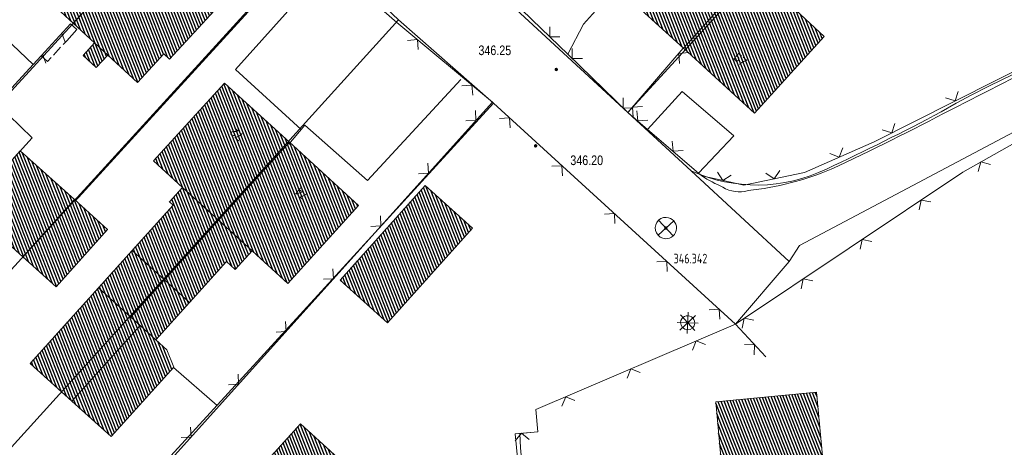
# Model space of a CAD drawing. Header units: metres. Extents: x 345144 to 348639, y 5629211 to 5635235.
# Tile 891 of 1056: x 347776 to 347845, y 5630544 to 5630574. Entities that reach past the tile are written whole.
import ezdxf
from ezdxf.enums import TextEntityAlignment as Align

# ---------------------------------------------------------------- set-up
doc = ezdxf.new("R2010")
doc.units = ezdxf.units.M
doc.header["$MEASUREMENT"] = 0
for name, color, linetype in [('028 Geländeform', 7, 'Continuous'), ('028 Geländeform Ausg.', 7, 'Continuous'), ('065-066 Ver_Entsorgung', 7, 'Continuous'), ('065-066 Ver_Entsorgung Ausg.', 7, 'Continuous'), ('081-083 Topographie', 7, 'Continuous'), ('AX Flurstück', 7, 'Continuous'), ('AX Gebäude', 7, 'Continuous'), ('Definitionslinie', 7, 'Continuous'), ('Präsentationsobjekt -Text (punktförmig)', 7, 'Continuous')]:
    doc.layers.add(name, color=color, linetype=linetype)
doc.styles.add('ARIAL', font='arial.ttf', dxfattribs={"height": 1})
doc.styles.add('DIN-6776-IT', font='txt', dxfattribs={"height": 1})
pattern_1 = [(111.5294117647, (0, 0), (-0.186045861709, -0.07339575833), [])]

# ---------------------------------------------------------------- blocks, each defined once
blk = doc.blocks.new('alk_5742_nrw')
at = {"color": 134, "lineweight": 5, "true_color": 0x00b2b2, "flags": 128}
for points in [[(0, -1), (0, 1)], [(1, 0), (-1, 0)], [(0.707333, -0.707333), (-0.707333, 0.707333)], [(-0.707333, -0.707333), (0.707333, 0.707333)]]:
    blk.add_lwpolyline(points, dxfattribs=at)
at = {"color": 134, "lineweight": 5, "true_color": 0x00b2b2}
for start, end in [(0, 180), (180, 0)]:
    blk.add_arc((0, 0), 0.666667, start, end, dxfattribs=at)
blk = doc.blocks.new('alk_3504_nrw')
at = {"color": 134, "lineweight": 5, "true_color": 0x00b2b2, "flags": 128}
for points in [[(-0.729333, -0.684), (-0.707333, -0.707333), (0.707333, 0.707333)], [(-0.707333, 0.707333), (0.707333, -0.707333)]]:
    blk.add_lwpolyline(points, dxfattribs=at)
at = {"color": 134, "lineweight": 5, "true_color": 0x00b2b2}
for start, end in [(90, -90), (-90, 90)]:
    blk.add_arc((0, 0), 1, start, end, dxfattribs=at)
blk = doc.blocks.new('alk_043x_nrw')
h = blk.add_hatch(color=7)
edge = h.paths.add_edge_path(flags=0)
edge.add_arc((0, 0), 1, 180, 360, ccw=False)
edge.add_arc((0, 0), 1, 0, 180, ccw=False)

msp = doc.modelspace()

# ---------------------------------------------------------------- hatches: boundary and pattern name
at = {"layer": 'AX Gebäude', "true_color": 0x4f4f4f}
h = msp.add_hatch(dxfattribs=at)
h.set_pattern_fill('_USER', color=251, scale=0.2, angle=111.52941176, style=0, pattern_type=0)
h.set_pattern_definition(pattern_1)
h.paths.add_polyline_path([(347827.277, 5630577.312), (347822.394, 5630571.872), (347817.665, 5630576.176), (347822.568, 5630581.563), (347825.015, 5630579.297)], flags=0)
h = msp.add_hatch(dxfattribs=at)
h.set_pattern_fill('_USER', color=251, scale=0.2, angle=111.52941176, style=0, pattern_type=0)
h.set_pattern_definition(pattern_1)
h.paths.add_polyline_path([(347781.816, 5630571.391), (347780.884, 5630572.245), (347779.379, 5630573.625), (347781.054, 5630575.452), (347786.05, 5630580.923), (347791.047, 5630576.394), (347786.164, 5630571.096), (347785.764, 5630571.464), (347783.923, 5630569.457)], flags=0)
h = msp.add_hatch(dxfattribs=at)
h.set_pattern_fill('_USER', color=251, scale=0.2, angle=111.52941176, style=0, pattern_type=0)
h.set_pattern_definition(pattern_1)
h.paths.add_polyline_path([(347822.394, 5630571.872), (347827.277, 5630577.312), (347828.679, 5630575.948), (347829.981, 5630574.862), (347832.315, 5630572.691), (347827.412, 5630567.304)], flags=0)
h = msp.add_hatch(dxfattribs=at)
h.set_pattern_fill('_USER', color=251, scale=0.2, angle=111.52941176, style=0, pattern_type=0)
h.set_pattern_definition(pattern_1)
h.paths.add_polyline_path([(347781.054, 5630575.452), (347779.379, 5630573.625), (347778.22, 5630574.688), (347779.897, 5630576.515)], flags=0)
h = msp.add_hatch(dxfattribs=at)
h.set_pattern_fill('_USER', color=251, scale=0.2, angle=111.52941176, style=0, pattern_type=0)
h.set_pattern_definition(pattern_1)
h.paths.add_polyline_path([(347781.816, 5630571.391), (347781.008, 5630570.511), (347780.077, 5630571.365), (347780.884, 5630572.245)], flags=0)
h = msp.add_hatch(dxfattribs=at)
h.set_pattern_fill('_USER', color=251, scale=0.2, angle=111.52941176, style=0, pattern_type=0)
h.set_pattern_definition(pattern_1)
h.paths.add_polyline_path([(347794.624, 5630565.245), (347789.613, 5630559.765), (347787.079, 5630562.075), (347785.046, 5630563.93), (347790.058, 5630569.417)], flags=0)
h = msp.add_hatch(dxfattribs=at)
h.set_pattern_fill('_USER', color=251, scale=0.2, angle=111.52941176, style=0, pattern_type=0)
h.set_pattern_definition(pattern_1)
h.paths.add_polyline_path([(347791.987, 5630557.604), (347789.613, 5630559.765), (347794.624, 5630565.245), (347799.503, 5630560.785), (347794.501, 5630555.31)], flags=0)
h = msp.add_hatch(dxfattribs=at)
h.set_pattern_fill('_USER', color=251, scale=0.2, angle=111.52941176, style=0, pattern_type=0)
h.set_pattern_definition(pattern_1)
h.paths.add_polyline_path([(347779.462, 5630561.219), (347775.831, 5630557.181), (347772.014, 5630560.613), (347775.645, 5630564.651)], flags=0)
h = msp.add_hatch(dxfattribs=at)
h.set_pattern_fill('_USER', color=251, scale=0.2, angle=111.52941176, style=0, pattern_type=0)
h.set_pattern_definition(pattern_1)
h.paths.add_polyline_path([(347798.19, 5630555.537), (347804.189, 5630562.208), (347807.534, 5630559.199), (347801.534, 5630552.528)], flags=0)
h = msp.add_hatch(dxfattribs=at)
h.set_pattern_fill('_USER', color=251, scale=0.2, angle=111.52941176, style=0, pattern_type=0)
h.set_pattern_definition(pattern_1)
h.paths.add_polyline_path([(347789.613, 5630559.765), (347785.809, 5630555.557), (347783.527, 5630557.621), (347786.424, 5630560.825), (347786.159, 5630561.065), (347787.079, 5630562.075)], flags=0)
h = msp.add_hatch(dxfattribs=at)
h.set_pattern_fill('_USER', color=251, scale=0.2, angle=111.52941176, style=0, pattern_type=0)
h.set_pattern_definition(pattern_1)
h.paths.add_polyline_path([(347775.831, 5630557.181), (347779.462, 5630561.219), (347781.808, 5630559.109), (347778.177, 5630555.071)], flags=0)
h = msp.add_hatch(dxfattribs=at)
h.set_pattern_fill('_USER', color=251, scale=0.2, angle=111.52941176, style=0, pattern_type=0)
h.set_pattern_definition(pattern_1)
h.paths.add_polyline_path([(347791.987, 5630557.604), (347790.799, 5630556.302), (347790.193, 5630556.852), (347787.576, 5630553.96), (347785.809, 5630555.557), (347789.613, 5630559.765)], flags=0)
h = msp.add_hatch(dxfattribs=at)
h.set_pattern_fill('_USER', color=251, scale=0.2, angle=111.52941176, style=0, pattern_type=0)
h.set_pattern_definition(pattern_1)
h.paths.add_polyline_path([(347785.809, 5630555.557), (347783.444, 5630552.935), (347781.159, 5630555.001), (347783.527, 5630557.621)], flags=0)
h = msp.add_hatch(dxfattribs=at)
h.set_pattern_fill('_USER', color=251, scale=0.2, angle=111.52941176, style=0, pattern_type=0)
h.set_pattern_definition(pattern_1)
h.paths.add_polyline_path([(347787.576, 5630553.96), (347785.207, 5630551.341), (347784.095, 5630552.347), (347783.444, 5630552.935), (347785.809, 5630555.557)], flags=0)
h = msp.add_hatch(dxfattribs=at)
h.set_pattern_fill('_USER', color=251, scale=0.2, angle=111.52941176, style=0, pattern_type=0)
h.set_pattern_definition(pattern_1)
h.paths.add_polyline_path([(347784.095, 5630552.347), (347779.287, 5630547.028), (347776.35, 5630549.683), (347781.159, 5630555.001), (347783.444, 5630552.935)], flags=0)
h = msp.add_hatch(dxfattribs=at)
h.set_pattern_fill('_USER', color=251, scale=0.2, angle=111.52941176, style=0, pattern_type=0)
h.set_pattern_definition(pattern_1)
h.paths.add_polyline_path([(347779.287, 5630547.028), (347784.095, 5630552.347), (347785.207, 5630551.341), (347785.988, 5630550.635), (347786.474, 5630549.409), (347782.057, 5630544.523)], flags=0)
h = msp.add_hatch(dxfattribs=at)
h.set_pattern_fill('_USER', color=251, scale=0.2, angle=111.52941176, style=0, pattern_type=0)
h.set_pattern_definition(pattern_1)
h.paths.add_polyline_path([(347824.673, 5630546.969), (347831.783, 5630547.646), (347833.108, 5630533.446), (347825.97, 5630532.781)], flags=0)
h = msp.add_hatch(dxfattribs=at)
h.set_pattern_fill('_USER', color=251, scale=0.2, angle=111.52941176, style=0, pattern_type=0)
h.set_pattern_definition(pattern_1)
h.paths.add_polyline_path([(347795.408, 5630545.437), (347806.512, 5630535.309), (347800.032, 5630528.185), (347793.77, 5630533.89), (347791.065, 5630530.954), (347786.229, 5630535.332)], flags=0)

# ---------------------------------------------------------------- linework, layer by layer
at = {"layer": '081-083 Topographie', "color": 7, "linetype": 'Continuous', "lineweight": 5, "flags": 128}
for points in [[(347739.01, 5630542.453), (347783.683, 5630591.092), (347783.683, 5630591.092), (347785.197, 5630589.569), (347785.197, 5630589.569), (347789.73, 5630585.005), (347789.73, 5630585.005), (347793.932, 5630581.026), (347793.932, 5630581.026), (347795.974, 5630579.093), (347795.974, 5630579.093), (347798.241, 5630577.121), (347798.241, 5630577.121), (347802.199, 5630573.678), (347802.199, 5630573.678), (347808.931, 5630568.075), (347808.931, 5630568.075), (347798.943, 5630556.986), (347798.943, 5630556.986), (347783.791, 5630540.165), (347783.791, 5630540.165), (347764.856, 5630519.145)], [(347818.478, 5630567.347), (347819.869, 5630566.155), (347819.869, 5630566.155), (347823.464, 5630563.076), (347823.464, 5630563.076), (347823.696, 5630562.877), (347823.696, 5630562.877), (347825.527, 5630562.481), (347825.527, 5630562.481), (347826.653, 5630562.237), (347826.653, 5630562.237), (347830.937, 5630563.113), (347830.937, 5630563.113), (347835.827, 5630565.273), (347835.827, 5630565.273), (347847.255, 5630571.035), (347847.255, 5630571.035), (347851.14, 5630572.721), (347851.14, 5630572.721), (347858.666, 5630574.542), (347858.666, 5630574.542), (347853.132, 5630582.15)], [(347779.492, 5630561.074), (347795.974, 5630579.093)], [(347798.241, 5630577.121), (347797.908, 5630576.768), (347797.908, 5630576.768), (347796.167, 5630576.354), (347796.167, 5630576.354), (347790.822, 5630570.364), (347790.822, 5630570.364), (347795.454, 5630566.15)], [(347808.549, 5630576.956), (347811.729, 5630573.878), (347811.729, 5630573.878), (347814.24, 5630571.449), (347814.24, 5630571.449), (347818.478, 5630567.347)], [(347814.24, 5630571.449), (347815.339, 5630573.566), (347815.339, 5630573.566), (347817.666, 5630576.176)], [(347773.589, 5630573.512), (347776.554, 5630570.718)], [(347818.478, 5630567.347), (347822.385, 5630571.879)], [(347776.554, 5630570.718), (347777.125, 5630571.337)], [(347775.591, 5630564.573), (347776.497, 5630565.571), (347776.497, 5630565.571), (347773.993, 5630567.942), (347773.993, 5630567.942), (347776.554, 5630570.718)], [(347794.574, 5630565.118), (347795.72, 5630566.452), (347795.72, 5630566.452), (347800.125, 5630562.545), (347800.125, 5630562.545), (347806.716, 5630569.671)], [(347823.464, 5630563.076), (347825.943, 5630565.696), (347825.943, 5630565.696), (347822.306, 5630568.828), (347822.306, 5630568.828), (347819.869, 5630566.155)], [(347786.459, 5630549.397), (347789.528, 5630546.722)]]:
    msp.add_lwpolyline(points, dxfattribs=at)
at = {"layer": '081-083 Topographie', "color": 7, "linetype": 'Continuous', "lineweight": 5}
for centre, radius, start, end in [((349042.679, 5628190.54), 2663.379082, 116.635320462, 116.812803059), ((347752.986, 5630734.503), 188.853166, -64.99993194, -62.12268103), ((347829.195, 5630571.363), 10.111933, -122.94357983, -113.48726928), ((347824.55, 5630583.376), 21.664348, -83.63965621, -67.61857025), ((347826.327, 5630563.94), 2.185508, -122.11931878, -73.43885392)]:
    msp.add_arc(centre, radius, start, end, dxfattribs=at)
at = {"layer": 'AX Flurstück', "color": 8, "linetype": 'Continuous', "lineweight": 13, "true_color": 0x808080, "flags": 128}
for points in [[(347771.467, 5630610.276), (347777.836, 5630604.504), (347781.622, 5630604.808), (347789.815, 5630597.233), (347791.244, 5630595.919), (347800.577, 5630587.337), (347800.727, 5630583.817), (347808.153, 5630576.86), (347818.477, 5630567.347), (347822.93, 5630563.24), (347829.849, 5630556.858), (347826.058, 5630552.449), (347808.998, 5630568.002), (347802.307, 5630573.86), (347796.282, 5630579.559), (347790.049, 5630585.273), (347783.769, 5630590.96), (347782.259, 5630592.373), (347775.596, 5630598.558)], [(347844.402, 5630595.623), (347818.477, 5630567.347), (347808.153, 5630576.86), (347836.51, 5630608.522), (347842.505, 5630598.916), (347844.402, 5630595.623)], [(347822.93, 5630563.24), (347818.477, 5630567.347), (347844.402, 5630595.623)], [(347790.049, 5630585.273), (347745.438, 5630536.6), (347739.119, 5630542.371), (347783.769, 5630590.96), (347790.049, 5630585.273)], [(347796.282, 5630579.559), (347751.768, 5630530.858), (347745.438, 5630536.6), (347790.049, 5630585.273), (347796.282, 5630579.559)], [(347751.768, 5630530.858), (347796.282, 5630579.559), (347802.307, 5630573.86), (347758.09, 5630525.124), (347751.768, 5630530.858)], [(347758.09, 5630525.124), (347802.307, 5630573.86), (347808.998, 5630568.002), (347764.498, 5630519.456), (347758.09, 5630525.124)], [(347832.481, 5630563.365), (347832.991971, 5630563.603053), (347833.501378, 5630563.844455), (347834.010818, 5630564.085872), (347834.518672, 5630564.330628), (347835.026548, 5630564.575395), (347835.532817, 5630564.82349), (347836.039096, 5630565.071591), (347836.543745, 5630565.323009), (347837.048395, 5630565.574428), (347837.551393, 5630565.829153), (347838.05438, 5630566.083873), (347838.555695, 5630566.341889), (347839.056987, 5630566.599893), (347839.556585, 5630566.861183), (347840.05615, 5630567.122455), (347840.554, 5630567.387), (347840.554, 5630567.387), (347841.625676, 5630568.002375), (347842.719429, 5630568.577621), (347843.81545, 5630569.15406), (347844.932129, 5630569.689409), (347846.050355, 5630570.2255)], [(347846.050355, 5630570.2255), (347844.932129, 5630569.689409), (347843.81545, 5630569.15406), (347842.719429, 5630568.577621), (347841.625676, 5630568.002375), (347840.554, 5630567.387), (347840.554, 5630567.387), (347840.05615, 5630567.122455), (347839.556585, 5630566.861183), (347839.056987, 5630566.599893), (347838.555695, 5630566.341889), (347838.05438, 5630566.083873), (347837.551393, 5630565.829153), (347837.048395, 5630565.574428), (347836.543745, 5630565.323009), (347836.039096, 5630565.071591), (347835.532817, 5630564.82349), (347835.026548, 5630564.575395), (347834.518672, 5630564.330628), (347834.010818, 5630564.085872), (347833.501378, 5630563.844455), (347832.991971, 5630563.603053), (347832.481, 5630563.365)], [(347808.998, 5630568.002), (347826.058, 5630552.449), (347811.984, 5630546.426), (347812.121, 5630544.87), (347810.524, 5630544.725), (347814.031, 5630508.902), (347804.08, 5630507.928), (347771.94, 5630512.779), (347764.498, 5630519.456), (347808.998, 5630568.002)], [(347823.134, 5630415.917), (347814.031, 5630508.902), (347810.524, 5630544.725), (347812.121, 5630544.87), (347811.984, 5630546.426), (347826.058, 5630552.449), (347829.849, 5630556.858), (347830.586, 5630557.989), (347848.113, 5630567.254)], [(347848.113, 5630567.254), (347830.586, 5630557.989), (347829.849, 5630556.858), (347822.93, 5630563.24)]]:
    msp.add_lwpolyline(points, dxfattribs=at)
at = {"layer": 'AX Flurstück', "color": 8, "linetype": 'Continuous', "lineweight": 13, "true_color": 0x808080}
for radius in [11.236091, 11.235746]:
    msp.add_arc((347827.572, 5630573.472), radius, -114.40259574, -64.09401621, dxfattribs=at)
at = {"layer": 'AX Gebäude', "color": 7, "linetype": 'Continuous', "lineweight": 5, "flags": 128}
for points in [[(347827.277, 5630577.312), (347822.394, 5630571.872), (347817.665, 5630576.176), (347822.568, 5630581.563), (347825.015, 5630579.297), (347827.277, 5630577.312)], [(347781.816, 5630571.391), (347780.884, 5630572.245), (347779.379, 5630573.625), (347781.054, 5630575.452), (347786.05, 5630580.923), (347791.047, 5630576.394), (347786.164, 5630571.096), (347785.764, 5630571.464), (347783.923, 5630569.457), (347781.816, 5630571.391)], [(347822.394, 5630571.872), (347827.277, 5630577.312), (347828.679, 5630575.948), (347829.981, 5630574.862), (347832.315, 5630572.691), (347827.412, 5630567.304), (347822.394, 5630571.872)], [(347781.054, 5630575.452), (347779.379, 5630573.625), (347778.22, 5630574.688), (347779.897, 5630576.515), (347781.054, 5630575.452)], [(347781.816, 5630571.391), (347781.008, 5630570.511), (347780.077, 5630571.365), (347780.884, 5630572.245), (347781.816, 5630571.391)], [(347794.624, 5630565.245), (347789.613, 5630559.765), (347787.079, 5630562.075), (347785.046, 5630563.93), (347790.058, 5630569.417), (347794.624, 5630565.245)], [(347791.987, 5630557.604), (347789.613, 5630559.765), (347794.624, 5630565.245), (347799.503, 5630560.785), (347794.501, 5630555.31), (347791.987, 5630557.604)], [(347779.462, 5630561.219), (347775.831, 5630557.181), (347772.014, 5630560.613), (347775.645, 5630564.651), (347779.462, 5630561.219)], [(347798.19, 5630555.537), (347804.189, 5630562.208), (347807.534, 5630559.199), (347801.534, 5630552.528), (347798.19, 5630555.537)], [(347789.613, 5630559.765), (347785.809, 5630555.557), (347783.527, 5630557.621), (347786.424, 5630560.825), (347786.159, 5630561.065), (347787.079, 5630562.075), (347789.613, 5630559.765)], [(347775.831, 5630557.181), (347779.462, 5630561.219), (347781.808, 5630559.109), (347778.177, 5630555.071), (347775.831, 5630557.181)], [(347791.987, 5630557.604), (347790.799, 5630556.302), (347790.193, 5630556.852), (347787.576, 5630553.96), (347785.809, 5630555.557), (347789.613, 5630559.765), (347791.987, 5630557.604)], [(347785.809, 5630555.557), (347783.444, 5630552.935), (347781.159, 5630555.001), (347783.527, 5630557.621), (347785.809, 5630555.557)], [(347787.576, 5630553.96), (347785.207, 5630551.341), (347784.095, 5630552.347), (347783.444, 5630552.935), (347785.809, 5630555.557), (347787.576, 5630553.96)], [(347784.095, 5630552.347), (347779.287, 5630547.028), (347776.35, 5630549.683), (347781.159, 5630555.001), (347783.444, 5630552.935), (347784.095, 5630552.347)], [(347779.287, 5630547.028), (347784.095, 5630552.347), (347785.207, 5630551.341), (347785.988, 5630550.635), (347786.474, 5630549.409), (347782.057, 5630544.523), (347779.287, 5630547.028)], [(347824.673, 5630546.969), (347831.783, 5630547.646), (347833.108, 5630533.446), (347825.97, 5630532.781), (347824.673, 5630546.969)], [(347795.408, 5630545.437), (347806.512, 5630535.309), (347800.032, 5630528.185), (347793.77, 5630533.89), (347791.065, 5630530.954), (347786.229, 5630535.332), (347795.408, 5630545.437)]]:
    msp.add_lwpolyline(points, dxfattribs=at)
at = {"layer": 'Definitionslinie', "color": 7, "linetype": 'Continuous', "lineweight": 5, "flags": 128}
for points in [[(347779.492, 5630561.074), (347795.974, 5630579.093)], [(347798.241, 5630577.121), (347802.199, 5630573.678)], [(347790.822, 5630570.364), (347796.167, 5630576.354)], [(347815.339, 5630573.566), (347817.666, 5630576.176)], [(347773.589, 5630573.512), (347776.554, 5630570.718)], [(347802.199, 5630573.678), (347808.931, 5630568.075)], [(347811.729, 5630573.878), (347814.24, 5630571.449)], [(347812.973, 5630573.371), (347812.985, 5630572.664), (347813.692, 5630572.675)], [(347812.973, 5630573.371), (347812.985, 5630572.664), (347813.692, 5630572.675)], [(347814.24, 5630571.449), (347815.339, 5630573.566)], [(347899.121, 5630569.065), (347897.495, 5630568.842), (347893.442, 5630568.586), (347890.631, 5630573.873), (347864.894, 5630571.656), (347853.307, 5630569.465), (347842.081, 5630563.142), (347826.058, 5630552.449)], [(347803.708, 5630571.772), (347803.643, 5630572.476), (347802.939, 5630572.411)], [(347803.708, 5630571.772), (347803.643, 5630572.476), (347802.939, 5630572.411)], [(347814.551, 5630571.844), (347814.563, 5630571.137), (347815.27, 5630571.148)], [(347814.551, 5630571.844), (347814.563, 5630571.137), (347815.27, 5630571.148)], [(347818.478, 5630567.347), (347822.385, 5630571.879)], [(347776.554, 5630570.718), (347777.125, 5630571.337)], [(347814.24, 5630571.449), (347818.478, 5630567.347)], [(347822.769, 5630571.559), (347822.064, 5630571.507), (347822.116, 5630570.801)], [(347822.769, 5630571.559), (347822.064, 5630571.507), (347822.116, 5630570.801)], [(347773.993, 5630567.942), (347776.554, 5630570.718)], [(347835.827, 5630565.273), (347847.255, 5630571.035)], [(347790.822, 5630570.364), (347795.454, 5630566.15)], [(347800.125, 5630562.545), (347806.716, 5630569.671)], [(347807.551, 5630568.573), (347807.487, 5630569.277), (347806.782, 5630569.213)], [(347807.551, 5630568.573), (347807.487, 5630569.277), (347806.782, 5630569.213)], [(347819.869, 5630566.155), (347822.306, 5630568.828)], [(347822.306, 5630568.828), (347825.943, 5630565.696)], [(347840.869, 5630568.375), (347841.541, 5630568.154), (347841.762, 5630568.826)], [(347840.869, 5630568.375), (347841.541, 5630568.154), (347841.762, 5630568.826)], [(347763.105, 5630517.201), (347764.856, 5630519.145), (347764.856, 5630519.145), (347783.791, 5630540.165), (347783.791, 5630540.165), (347798.943, 5630556.986), (347798.943, 5630556.986), (347808.931, 5630568.075)], [(347773.993, 5630567.942), (347776.497, 5630565.571)], [(347826.058, 5630552.449), (347808.998, 5630568.002)], [(347818.144, 5630568.366), (347818.155, 5630567.659), (347818.862, 5630567.671)], [(347818.144, 5630568.366), (347818.155, 5630567.659), (347818.862, 5630567.671)], [(347819.504, 5630567.772), (347818.799, 5630567.719), (347818.851, 5630567.014)], [(347819.504, 5630567.772), (347818.799, 5630567.719), (347818.851, 5630567.014)], [(347807.064, 5630566.749), (347807.77, 5630566.786), (347807.733, 5630567.492)], [(347807.064, 5630566.749), (347807.77, 5630566.786), (347807.733, 5630567.492)], [(347818.478, 5630567.347), (347819.869, 5630566.155)], [(347819.119, 5630567.456), (347819.174, 5630566.751), (347819.879, 5630566.805)], [(347819.119, 5630567.456), (347819.174, 5630566.751), (347819.879, 5630566.805)], [(347794.574, 5630565.118), (347795.72, 5630566.452)], [(347795.72, 5630566.452), (347800.125, 5630562.545)], [(347810.172, 5630566.255), (347810.14, 5630566.962), (347809.433, 5630566.929)], [(347836.405, 5630566.124), (347837.076, 5630565.903), (347837.298, 5630566.575)], [(347836.405, 5630566.124), (347837.076, 5630565.903), (347837.298, 5630566.575)], [(347819.869, 5630566.155), (347823.464, 5630563.076)], [(347823.464, 5630563.076), (347825.943, 5630565.696)], [(347775.591, 5630564.573), (347776.497, 5630565.571)], [(347821.612, 5630565.321), (347821.667, 5630564.616), (347822.372, 5630564.67)], [(347821.612, 5630565.321), (347821.667, 5630564.616), (347822.372, 5630564.67)], [(347830.937, 5630563.113), (347835.827, 5630565.273)], [(347832.723, 5630564.448), (347833.382, 5630564.193), (347833.637, 5630564.852)], [(347832.723, 5630564.448), (347833.382, 5630564.193), (347833.637, 5630564.852)], [(347803.717, 5630563.034), (347804.423, 5630563.071), (347804.386, 5630563.777)], [(347803.717, 5630563.034), (347804.423, 5630563.071), (347804.387, 5630563.777)], [(347813.867, 5630562.887), (347813.833, 5630563.594), (347813.128, 5630563.562)], [(347844.041, 5630563.672), (347843.36, 5630563.862), (347843.17, 5630563.181)], [(347823.464, 5630563.076), (347823.696, 5630562.877)], [(347823.696, 5630562.877), (347825.527, 5630562.481), (347825.527, 5630562.481), (347826.653, 5630562.237)], [(347824.791, 5630563.152), (347825.175, 5630562.557), (347825.769, 5630562.94)], [(347824.791, 5630563.152), (347825.175, 5630562.557), (347825.769, 5630562.94)], [(347826.653, 5630562.237), (347830.937, 5630563.113)], [(347828.205, 5630563.065), (347828.795, 5630562.675), (347829.185, 5630563.265)], [(347828.205, 5630563.065), (347828.795, 5630562.675), (347829.185, 5630563.265)], [(347839.836, 5630561.043), (347839.143, 5630561.181), (347839.005, 5630560.488)], [(347800.371, 5630559.319), (347801.077, 5630559.356), (347801.04, 5630560.062)], [(347800.371, 5630559.319), (347801.077, 5630559.355), (347801.04, 5630560.062)], [(347817.56, 5630559.52), (347817.528, 5630560.226), (347816.822, 5630560.193)], [(347835.677, 5630558.267), (347834.984, 5630558.406), (347834.846, 5630557.712)], [(347821.255, 5630556.152), (347821.223, 5630556.858), (347820.516, 5630556.825)], [(347797.024, 5630555.604), (347797.73, 5630555.641), (347797.694, 5630556.347)], [(347797.025, 5630555.603), (347797.731, 5630555.64), (347797.694, 5630556.346)], [(347831.519, 5630555.492), (347830.825, 5630555.63), (347830.687, 5630554.937)], [(347824.95, 5630552.784), (347824.917, 5630553.489), (347824.211, 5630553.457)], [(347793.678, 5630551.889), (347794.384, 5630551.926), (347794.347, 5630552.632)], [(347793.678, 5630551.888), (347794.384, 5630551.925), (347794.348, 5630552.631)], [(347828.194, 5630550.134), (347826.058, 5630552.449), (347826.058, 5630552.449), (347811.984, 5630546.427), (347812.121, 5630544.87), (347810.858, 5630544.755), (347810.904, 5630543.73), (347818.078, 5630467.117), (347823.078, 5630416.55), (347823.132, 5630415.917), (347823.132, 5630415.917), (347854.875, 5630408.973), (347855.116, 5630409.191), (347855.116, 5630409.191), (347856.966, 5630410.859), (347861.298, 5630409.949), (347861.596, 5630407.828), (347861.596, 5630407.828), (347861.643, 5630407.492), (347864.303, 5630406.91), (347865.938, 5630406.55)], [(347827.36, 5630552.717), (347826.666, 5630552.855), (347826.528, 5630552.161)], [(347823.944, 5630551.001), (347823.287, 5630551.264), (347823.025, 5630550.607)], [(347827.377, 5630550.282), (347827.405, 5630550.989), (347826.699, 5630551.017)], [(347786.459, 5630549.397), (347789.528, 5630546.722)], [(347819.347, 5630549.034), (347818.691, 5630549.297), (347818.428, 5630548.64)], [(347790.331, 5630548.174), (347791.038, 5630548.211), (347791.001, 5630548.917)], [(347790.332, 5630548.173), (347791.038, 5630548.21), (347791.001, 5630548.916)], [(347814.75, 5630547.067), (347814.094, 5630547.33), (347813.831, 5630546.673)], [(347786.985, 5630544.459), (347787.691, 5630544.496), (347787.654, 5630545.202)], [(347786.985, 5630544.458), (347787.692, 5630544.495), (347787.655, 5630545.201)], [(347811.527, 5630544.314), (347810.983, 5630544.766), (347810.531, 5630544.223)]]:
    msp.add_lwpolyline(points, dxfattribs=at)
at = {"layer": 'Definitionslinie', "color": 44, "linetype": 'Continuous', "lineweight": 5, "true_color": 0xb27500, "flags": 128}
for points in [[(347777.125, 5630571.337), (347779.201, 5630573.588)], [(347779.642, 5630573.181), (347779.201, 5630573.588)], [(347779.642, 5630573.181), (347779.201, 5630573.588)], [(347778.819, 5630572.288), (347778.585, 5630572.92)], [(347778.819, 5630572.288), (347778.585, 5630572.92)], [(347778.922, 5630572.4), (347779.642, 5630573.181)], [(347778.922, 5630572.4), (347779.642, 5630573.181)], [(347777.99, 5630571.389), (347778.498, 5630571.941)], [(347777.99, 5630571.389), (347778.498, 5630571.941)], [(347778.668, 5630572.125), (347778.922, 5630572.4)], [(347778.668, 5630572.125), (347778.922, 5630572.4)], [(347777.566, 5630570.93), (347777.125, 5630571.337)], [(347777.566, 5630570.93), (347777.125, 5630571.337)], [(347777.463, 5630570.818), (347777.229, 5630571.45)], [(347777.463, 5630570.818), (347777.229, 5630571.45)], [(347777.566, 5630570.93), (347777.82, 5630571.206)], [(347777.566, 5630570.93), (347777.82, 5630571.206)]]:
    msp.add_lwpolyline(points, dxfattribs=at)
at = {"layer": 'Definitionslinie', "color": 7, "linetype": 'Continuous', "lineweight": 5}
for centre, radius, start, end in [((349042.679, 5628190.54), 2663.379082, 116.635320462, 116.812803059), ((347752.986, 5630734.503), 188.853166, -64.99993194, -62.12268103), ((347829.195, 5630571.363), 10.111933, -122.94357983, -113.48726928), ((347824.55, 5630583.376), 21.664348, -83.63965621, -67.61857025), ((347826.327, 5630563.94), 2.185508, -122.11931878, -73.43885392)]:
    msp.add_arc(centre, radius, start, end, dxfattribs=at)

# ---------------------------------------------------------------- block references
at = {"layer": '028 Geländeform', "xscale": 0.125, "yscale": 0.125}
for p, rotation in [((347813.429, 5630570.375), -2.326036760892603), ((347811.975, 5630564.993), -2.326094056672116), ((347821.156, 5630559.209), -2.325521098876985)]:
    msp.add_blockref('alk_043x_nrw', p, dxfattribs=dict(at, rotation=rotation))
at = {"layer": '065-066 Ver_Entsorgung', "xscale": 0.75, "yscale": 0.75}
for name, p, rotation in [('alk_3504_nrw', (347821.156, 5630559.209), -2.325521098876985), ('alk_5742_nrw', (347822.695, 5630552.539), -2.326094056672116)]:
    msp.add_blockref(name, p, dxfattribs=dict(at, rotation=rotation))

# ---------------------------------------------------------------- texts
at = {"layer": '028 Geländeform Ausg.', "color": 44, "true_color": 0xb27500, "style": 'ARIAL', "width": 0.8}
for s, height, p in [('346.25', 0.6761367, (347807.945, 5630571.384)), ('346.20', 0.6761366, (347814.422, 5630563.643))]:
    msp.add_text(s, height=height, dxfattribs=at).set_placement(p)
at = {"layer": '065-066 Ver_Entsorgung Ausg.', "color": 134, "true_color": 0x00b2b2, "style": 'DIN-6776-IT', "width": 0.8}
msp.add_text('346.342', height=0.6762, dxfattribs=at).set_placement((347821.7, 5630556.722))
at = {"layer": 'Präsentationsobjekt -Text (punktförmig)', "color": 7, "style": 'ARIAL'}
for s, rotation, p in [('57', -39.71659237, (347826.203, 5630570.839)), ('72', 140.94762307, (347791.085, 5630566.04)), ('74', 140.94762309, (347795.667, 5630561.855))]:
    msp.add_text(s, height=0.58947, rotation=rotation, dxfattribs=at).set_placement(p, align=Align.CENTER)

doc.saveas('drawing.dxf')
